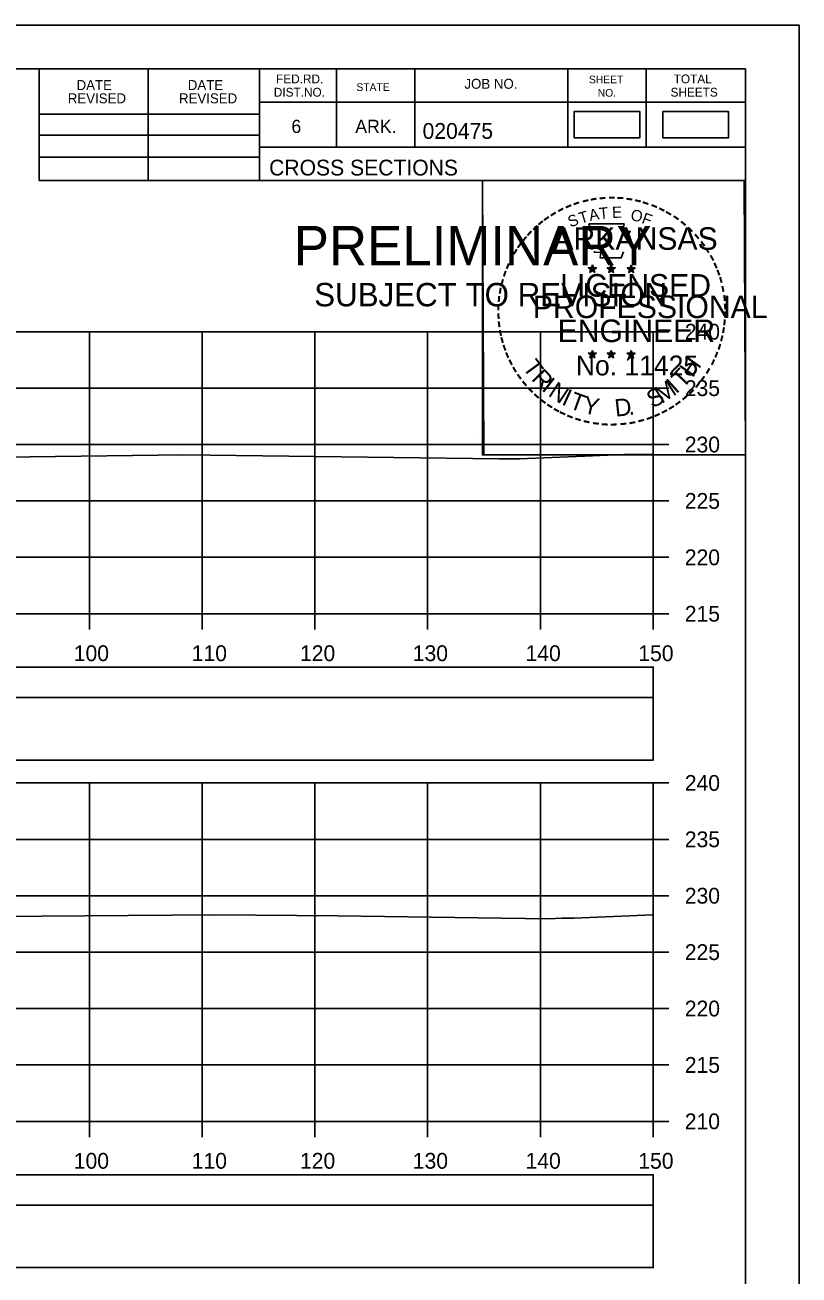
# Model space of a CAD drawing. Extents: x 1386544 to 1388153, y 379785 to 390999.
# Drawn here: x 1387454 to 1387522.6, y 387474.7 to 387585.5 of the extents above; entities that cross this region are included whole.
import ezdxf

# ---------------------------------------------------------------- set-up
doc = ezdxf.new("R2010")
doc.units = 0
for name, color, linetype in [('R_Axis', 7, 'Continuous'), ('R_Axis Annot', 7, 'Continuous'), ('R_Border', 7, 'Continuous'), ('R_Border PE', 7, 'Continuous'), ('R_Border Prem', 7, 'Continuous'), ('R_Exist Surface', 7, 'Continuous'), ('R_Grid', 7, 'Continuous'), ('R_No Plot', 7, 'Continuous'), ('S_SHOULDER', 7, 'Continuous')]:
    doc.layers.add(name, color=color, linetype=linetype)

msp = doc.modelspace()

# ---------------------------------------------------------------- linework, layer by layer
at = {"layer": 'R_Axis'}
for p, q in [((1387509.68, 387533.34), (1387509.68, 387558.34)), ((1387511.08, 387558.34), (1387509.68, 387558.34)), ((1387511.08, 387553.34), (1387509.68, 387553.34)), ((1387511.08, 387548.34), (1387509.68, 387548.34)), ((1387511.08, 387543.34), (1387509.68, 387543.34)), ((1387511.08, 387538.34), (1387509.68, 387538.34)), ((1387209.68, 387533.34), (1387509.68, 387533.34)), ((1387459.68, 387531.94), (1387459.68, 387533.34)), ((1387469.68, 387531.94), (1387469.68, 387533.34)), ((1387479.68, 387531.94), (1387479.68, 387533.34)), ((1387489.68, 387531.94), (1387489.68, 387533.34)), ((1387499.68, 387531.94), (1387499.68, 387533.34)), ((1387509.68, 387531.94), (1387509.68, 387533.34)), ((1387511.08, 387533.34), (1387509.68, 387533.34)), ((1387509.68, 387488.34), (1387509.68, 387518.34)), ((1387511.08, 387518.34), (1387509.68, 387518.34)), ((1387511.08, 387513.34), (1387509.68, 387513.34)), ((1387511.08, 387508.34), (1387509.68, 387508.34)), ((1387511.08, 387503.34), (1387509.68, 387503.34)), ((1387511.08, 387498.34), (1387509.68, 387498.34)), ((1387511.08, 387493.34), (1387509.68, 387493.34)), ((1387209.68, 387488.34), (1387509.68, 387488.34)), ((1387459.68, 387486.94), (1387459.68, 387488.34)), ((1387469.68, 387486.94), (1387469.68, 387488.34)), ((1387479.68, 387486.94), (1387479.68, 387488.34)), ((1387489.68, 387486.94), (1387489.68, 387488.34)), ((1387499.68, 387486.94), (1387499.68, 387488.34)), ((1387509.68, 387486.94), (1387509.68, 387488.34)), ((1387511.08, 387488.34), (1387509.68, 387488.34))]:
    msp.add_line(p, q, dxfattribs=at)
at = {"layer": 'R_Axis Annot'}
for points in [[(1387438.7, 387525.9), (1387509.68, 387525.9), (1387509.68, 387528.61), (1387438.7, 387528.61)], [(1387438.7, 387520.37), (1387509.68, 387520.37), (1387509.68, 387525.9), (1387438.7, 387525.9)], [(1387438.7, 387480.9), (1387509.68, 387480.9), (1387509.68, 387483.61), (1387438.7, 387483.61)], [(1387438.7, 387475.37), (1387509.68, 387475.37), (1387509.68, 387480.9), (1387438.7, 387480.9)]]:
    msp.add_lwpolyline(points, close=True, dxfattribs=at)
at = {"layer": 'R_Border'}
for p, q in [((1387201.68, 387581.64), (1387517.86, 387581.64)), ((1387455.22, 387571.76), (1387455.22, 387581.64)), ((1387464.9, 387571.76), (1387464.9, 387581.64)), ((1387474.76, 387581.64), (1387474.76, 387571.76)), ((1387481.6, 387581.64), (1387481.6, 387574.7)), ((1387488.54, 387581.64), (1387488.54, 387574.7)), ((1387502.12, 387581.64), (1387502.12, 387574.7)), ((1387509.06, 387581.64), (1387509.06, 387574.7)), ((1387517.86, 387376.18), (1387517.86, 387581.64)), ((1387517.86, 387578.7), (1387474.76, 387578.7)), ((1387517.86, 387578.72), (1387517.86, 387578.72)), ((1387455.22, 387577.62), (1387474.76, 387577.62)), ((1387455.22, 387575.76), (1387474.76, 387575.76)), ((1387517.86, 387574.7), (1387474.76, 387574.7)), ((1387477.72, 387574.7), (1387517.86, 387574.7)), ((1387455.22, 387573.82), (1387474.76, 387573.82)), ((1387517.86, 387571.76), (1387455.22, 387571.76))]:
    msp.add_line(p, q, dxfattribs=at)
at = {"layer": 'R_Border PE'}
for p, q in [((1387503.94, 387564.01), (1387504.29, 387563.9)), ((1387503.94, 387564.01), (1387504.19, 387563.97)), ((1387503.94, 387564.01), (1387504.18, 387563.89)), ((1387504.07, 387563.6), (1387504.29, 387563.9)), ((1387504.07, 387563.6), (1387504.2, 387563.85)), ((1387504.07, 387563.6), (1387504.29, 387563.82)), ((1387504.29, 387564.27), (1387504.25, 387564.01)), ((1387504.29, 387563.9), (1387504.29, 387564.27)), ((1387504.29, 387564.27), (1387504.34, 387564.02)), ((1387504.64, 387564.01), (1387504.29, 387563.9)), ((1387504.5, 387563.6), (1387504.29, 387563.9)), ((1387504.5, 387563.6), (1387504.29, 387563.82)), ((1387504.64, 387564.01), (1387504.35, 387563.96)), ((1387504.5, 387563.6), (1387504.37, 387563.9)), ((1387504.64, 387564.01), (1387504.43, 387563.91)), ((1387505.61, 387564.01), (1387505.96, 387563.9)), ((1387505.61, 387564.01), (1387505.86, 387563.97)), ((1387505.61, 387564.01), (1387505.85, 387563.89)), ((1387505.74, 387563.6), (1387505.96, 387563.9)), ((1387505.74, 387563.6), (1387505.87, 387563.85)), ((1387505.74, 387563.6), (1387505.96, 387563.82)), ((1387505.96, 387564.27), (1387505.92, 387564.01)), ((1387505.96, 387563.9), (1387505.96, 387564.27)), ((1387505.96, 387564.27), (1387506.01, 387564.02)), ((1387506.31, 387564.01), (1387505.96, 387563.9)), ((1387506.17, 387563.6), (1387505.96, 387563.9)), ((1387506.17, 387563.6), (1387505.96, 387563.82)), ((1387506.31, 387564.01), (1387506.02, 387563.96)), ((1387506.17, 387563.6), (1387506.04, 387563.9)), ((1387506.31, 387564.01), (1387506.1, 387563.91)), ((1387507.38, 387564), (1387507.72, 387563.89)), ((1387507.38, 387564), (1387507.63, 387563.96)), ((1387507.38, 387564), (1387507.61, 387563.88)), ((1387507.51, 387563.59), (1387507.72, 387563.89)), ((1387507.51, 387563.59), (1387507.63, 387563.84)), ((1387507.51, 387563.59), (1387507.72, 387563.81)), ((1387507.72, 387564.25), (1387507.68, 387564)), ((1387507.72, 387563.89), (1387507.72, 387564.25)), ((1387507.72, 387564.25), (1387507.77, 387564)), ((1387508.07, 387564), (1387507.72, 387563.89)), ((1387507.94, 387563.59), (1387507.72, 387563.89)), ((1387507.94, 387563.59), (1387507.72, 387563.81)), ((1387508.07, 387564), (1387507.79, 387563.95)), ((1387507.94, 387563.59), (1387507.8, 387563.88)), ((1387508.07, 387564), (1387507.87, 387563.9)), ((1387504.29, 387556.69), (1387504.25, 387556.44)), ((1387504.29, 387556.33), (1387504.29, 387556.69)), ((1387504.29, 387556.69), (1387504.34, 387556.44)), ((1387505.96, 387556.69), (1387505.91, 387556.44)), ((1387505.96, 387556.33), (1387505.96, 387556.69)), ((1387505.96, 387556.69), (1387506, 387556.44)), ((1387503.94, 387556.44), (1387504.29, 387556.33)), ((1387503.94, 387556.44), (1387504.19, 387556.39)), ((1387503.94, 387556.44), (1387504.17, 387556.32)), ((1387504.07, 387556.03), (1387504.29, 387556.33)), ((1387504.07, 387556.03), (1387504.2, 387556.28)), ((1387504.07, 387556.03), (1387504.28, 387556.25)), ((1387504.5, 387556.03), (1387504.28, 387556.25)), ((1387504.63, 387556.44), (1387504.29, 387556.33)), ((1387504.5, 387556.03), (1387504.29, 387556.33)), ((1387504.63, 387556.44), (1387504.35, 387556.39)), ((1387504.5, 387556.03), (1387504.36, 387556.32)), ((1387504.63, 387556.44), (1387504.43, 387556.34)), ((1387505.61, 387556.44), (1387505.96, 387556.33)), ((1387505.61, 387556.44), (1387505.86, 387556.39)), ((1387505.61, 387556.44), (1387505.84, 387556.32)), ((1387505.74, 387556.03), (1387505.96, 387556.33)), ((1387505.74, 387556.03), (1387505.87, 387556.28)), ((1387505.74, 387556.03), (1387505.95, 387556.25)), ((1387506.17, 387556.03), (1387505.95, 387556.25)), ((1387506.3, 387556.44), (1387505.96, 387556.33)), ((1387506.17, 387556.03), (1387505.96, 387556.33)), ((1387506.3, 387556.44), (1387506.02, 387556.39)), ((1387506.17, 387556.03), (1387506.03, 387556.32)), ((1387506.3, 387556.44), (1387506.1, 387556.34)), ((1387507.37, 387556.43), (1387507.72, 387556.32)), ((1387507.37, 387556.43), (1387507.63, 387556.38)), ((1387507.37, 387556.43), (1387507.61, 387556.31)), ((1387507.51, 387556.02), (1387507.72, 387556.32)), ((1387507.51, 387556.02), (1387507.63, 387556.27)), ((1387507.51, 387556.02), (1387507.72, 387556.24)), ((1387507.72, 387556.68), (1387507.68, 387556.43)), ((1387507.72, 387556.32), (1387507.72, 387556.68)), ((1387507.72, 387556.68), (1387507.77, 387556.43)), ((1387508.07, 387556.43), (1387507.72, 387556.32)), ((1387507.94, 387556.02), (1387507.72, 387556.32)), ((1387507.94, 387556.02), (1387507.72, 387556.24)), ((1387508.07, 387556.43), (1387507.78, 387556.38)), ((1387507.94, 387556.02), (1387507.8, 387556.31)), ((1387508.07, 387556.43), (1387507.87, 387556.33))]:
    msp.add_line(p, q, dxfattribs=at)
for points in [[(1387503.98, 387567.89), (1387504.25, 387567.06)], [(1387507.49, 387566.97), (1387507.64, 387567.25), (1387506.95, 387567.23), (1387507.1, 387567.89), (1387503.98, 387567.89)], [(1387504.47, 387565.47), (1387504.47, 387565.38), (1387505.04, 387565.36), (1387504.98, 387564.89), (1387506.85, 387564.89), (1387507.05, 387565.42)], [(1387504.29, 387564.27), (1387504.5, 387563.6), (1387503.94, 387564.01), (1387504.64, 387564.01), (1387504.07, 387563.6), (1387504.29, 387564.27)], [(1387505.96, 387564.27), (1387506.17, 387563.6), (1387505.61, 387564.01), (1387506.31, 387564.01), (1387505.74, 387563.6), (1387505.96, 387564.27)], [(1387507.72, 387564.25), (1387507.94, 387563.59), (1387507.38, 387564), (1387508.07, 387564), (1387507.51, 387563.59), (1387507.72, 387564.25)], [(1387504.29, 387556.69), (1387504.5, 387556.03), (1387503.94, 387556.44), (1387504.63, 387556.44), (1387504.07, 387556.03), (1387504.29, 387556.69)], [(1387505.96, 387556.69), (1387506.17, 387556.03), (1387505.61, 387556.44), (1387506.3, 387556.44), (1387505.74, 387556.03), (1387505.96, 387556.69)], [(1387507.72, 387556.68), (1387507.94, 387556.02), (1387507.37, 387556.43), (1387508.07, 387556.43), (1387507.51, 387556.02), (1387507.72, 387556.68)]]:
    msp.add_lwpolyline(points, dxfattribs=at)
for centre, radius in [((1387504.29, 387563.9), 0.172), ((1387504.29, 387563.9), 0.145), ((1387504.29, 387563.9), 0.116), ((1387504.29, 387563.9), 0.0991), ((1387504.29, 387563.9), 0.0747), ((1387504.29, 387563.9), 0.0495), ((1387504.29, 387563.9), 0.0296), ((1387505.96, 387563.9), 0.172), ((1387505.96, 387563.9), 0.145), ((1387505.96, 387563.9), 0.116), ((1387505.96, 387563.9), 0.0991), ((1387505.96, 387563.9), 0.0747), ((1387505.96, 387563.9), 0.0495), ((1387505.96, 387563.9), 0.0296), ((1387507.72, 387563.89), 0.172), ((1387507.72, 387563.89), 0.145), ((1387507.72, 387563.89), 0.116), ((1387507.72, 387563.89), 0.0991), ((1387507.72, 387563.89), 0.0747), ((1387507.72, 387563.89), 0.0495), ((1387507.72, 387563.89), 0.0296), ((1387504.29, 387556.33), 0.172), ((1387504.29, 387556.33), 0.145), ((1387504.29, 387556.33), 0.116), ((1387504.29, 387556.33), 0.0991), ((1387504.29, 387556.33), 0.0747), ((1387504.29, 387556.33), 0.0495), ((1387504.29, 387556.33), 0.0296), ((1387505.95, 387556.33), 0.172), ((1387505.95, 387556.33), 0.145), ((1387505.95, 387556.33), 0.116), ((1387505.95, 387556.33), 0.0991), ((1387505.95, 387556.33), 0.0747), ((1387505.95, 387556.33), 0.0495), ((1387505.95, 387556.33), 0.0296), ((1387507.72, 387556.32), 0.172), ((1387507.72, 387556.32), 0.145), ((1387507.72, 387556.32), 0.116), ((1387507.72, 387556.32), 0.0991), ((1387507.72, 387556.32), 0.0747), ((1387507.72, 387556.32), 0.0495), ((1387507.72, 387556.32), 0.0296)]:
    msp.add_circle(centre, radius, dxfattribs=at)
at = {"layer": 'R_Exist Surface'}
for points in [[(1387387.82, 387545.89), (1387400.64, 387546.21), (1387414.92, 387546.58), (1387424.33, 387546.8), (1387443, 387547.11), (1387468.05, 387547.43), (1387495.98, 387547.08), (1387497.81, 387547.06), (1387503.59, 387547.3), (1387507.08, 387547.45), (1387509.68, 387547.47)], [(1387395.42, 387505.42), (1387401.14, 387505.56), (1387429.42, 387506.32), (1387443.89, 387506.43), (1387470.8, 387506.66), (1387481.69, 387506.55), (1387500.39, 387506.28), (1387501.61, 387506.36), (1387502.64, 387506.35), (1387509.68, 387506.65)]]:
    msp.add_lwpolyline(points, dxfattribs=at)
at = {"layer": 'R_Grid'}
for p, q in [((1387209.68, 387558.34), (1387509.68, 387558.34)), ((1387459.68, 387533.34), (1387459.68, 387558.34)), ((1387469.68, 387533.34), (1387469.68, 387558.34)), ((1387479.68, 387533.34), (1387479.68, 387558.34)), ((1387489.68, 387533.34), (1387489.68, 387558.34)), ((1387499.68, 387533.34), (1387499.68, 387558.34)), ((1387509.68, 387533.34), (1387509.68, 387558.34)), ((1387209.68, 387553.34), (1387509.68, 387553.34)), ((1387209.68, 387548.34), (1387509.68, 387548.34)), ((1387209.68, 387543.34), (1387509.68, 387543.34)), ((1387209.68, 387538.34), (1387509.68, 387538.34)), ((1387209.68, 387533.34), (1387509.68, 387533.34)), ((1387209.68, 387518.34), (1387509.68, 387518.34)), ((1387459.68, 387488.34), (1387459.68, 387518.34)), ((1387469.68, 387488.34), (1387469.68, 387518.34)), ((1387479.68, 387488.34), (1387479.68, 387518.34)), ((1387489.68, 387488.34), (1387489.68, 387518.34)), ((1387499.68, 387488.34), (1387499.68, 387518.34)), ((1387509.68, 387488.34), (1387509.68, 387518.34)), ((1387209.68, 387513.34), (1387509.68, 387513.34)), ((1387209.68, 387508.34), (1387509.68, 387508.34)), ((1387209.68, 387503.34), (1387509.68, 387503.34)), ((1387209.68, 387498.34), (1387509.68, 387498.34)), ((1387209.68, 387493.34), (1387509.68, 387493.34)), ((1387209.68, 387488.34), (1387509.68, 387488.34))]:
    msp.add_line(p, q, dxfattribs=at)
at = {"layer": 'R_No Plot'}
for p, q in [((1387189.28, 387585.53), (1387522.61, 387585.53)), ((1387493.89, 387549.3), (1387493.89, 387549.3))]:
    msp.add_line(p, q, dxfattribs=at)
for points in [[(1387189.27, 387585.53), (1387522.61, 387585.53), (1387522.61, 387372.19), (1387189.27, 387372.19)], [(1387435.6, 387581.64), (1387455.22, 387581.64), (1387455.22, 387571.76), (1387471.33, 387571.76), (1387494.53, 387571.76), (1387494.53, 387547.42), (1387517.86, 387547.42), (1387517.86, 387376.18), (1387201.68, 387376.18), (1387201.68, 387581.64)], [(1387494.53, 387571.76), (1387517.74, 387571.76), (1387517.86, 387547.42), (1387494.65, 387547.42)]]:
    msp.add_lwpolyline(points, close=True, dxfattribs=at)
at = {"layer": 'S_SHOULDER'}
for points in [[(1387502.67, 387575.54), (1387508.5, 387575.54), (1387508.5, 387577.85), (1387502.67, 387577.85)], [(1387510.54, 387575.54), (1387516.37, 387575.54), (1387516.37, 387577.85), (1387510.54, 387577.85)]]:
    msp.add_lwpolyline(points, close=True, dxfattribs=at)

# ---------------------------------------------------------------- texts
at = {"layer": 'R_Axis Annot'}
for s, p in [('240', (1387512.48, 387557.64)), ('235', (1387512.48, 387552.64)), ('230', (1387512.48, 387547.64)), ('225', (1387512.48, 387542.64)), ('220', (1387512.48, 387537.64)), ('215', (1387512.48, 387532.64)), ('100', (1387458.3, 387529.14)), ('110', (1387468.76, 387529.14)), ('120', (1387478.36, 387529.14)), ('130', (1387488.36, 387529.14)), ('140', (1387498.36, 387529.14)), ('150', (1387508.36, 387529.14)), ('240', (1387512.48, 387517.64)), ('235', (1387512.48, 387512.64)), ('230', (1387512.48, 387507.64)), ('225', (1387512.48, 387502.64)), ('220', (1387512.48, 387497.64)), ('215', (1387512.48, 387492.64)), ('210', (1387512.48, 387487.64)), ('100', (1387458.3, 387484.14)), ('110', (1387468.76, 387484.14)), ('120', (1387478.36, 387484.14)), ('130', (1387488.36, 387484.14)), ('140', (1387498.36, 387484.14)), ('150', (1387508.36, 387484.14))]:
    msp.add_text(s, height=1.4, dxfattribs=at).set_placement(p)
at = {"layer": 'R_Border'}
for s, height, p in [('FED.RD.', 0.782, (1387476.24, 387580.36)), ('TOTAL', 0.782, (1387511.5, 387580.36)), ('DATE', 0.879, (1387458.55, 387579.77)), ('DATE', 0.879, (1387468.41, 387579.77)), ('DIST.NO.', 0.782, (1387476.04, 387579.18)), ('STATE', 0.684, (1387483.36, 387579.68)), ('JOB NO.', 0.879, (1387492.94, 387579.88)), ('SHEET', 0.684, (1387503.98, 387580.36)), ('SHEETS', 0.782, (1387511.22, 387579.18)), ('REVISED', 0.879, (1387457.77, 387578.59)), ('REVISED', 0.879, (1387467.63, 387578.59)), ('NO.', 0.684, (1387504.76, 387579.18)), ('6', 1.17, (1387477.6, 387575.96)), ('ARK.', 1.172, (1387483.26, 387575.96)), ('020475', 1.4, (1387489.23, 387575.44)), ('CROSS SECTIONS', 1.4, (1387475.62, 387572.19))]:
    msp.add_text(s, height=height, rotation=360, dxfattribs=at).set_placement(p)
at = {"layer": 'R_Border PE'}
for s, height, rotation, p in [('-', 1.6, 13.6301, (1387503.48, 387569.26)), ('-', 1.6, 10.2193, (1387504.16, 387569.42)), ('-', 1.6, 5.8968, (1387504.89, 387569.53)), ('-', 1.6, 0.1862, (1387505.66, 387569.6)), ('-', 1.6, 357.743, (1387506.38, 387569.59)), ('-', 1.6, 352.1617, (1387507.13, 387569.53)), ('-', 1.6, 347.2049, (1387507.84, 387569.42)), ('-', 1.6, 34.0636, (1387500.87, 387568.06)), ('-', 1.6, 28.7918, (1387501.46, 387568.43)), ('-', 1.6, 24.3072, (1387502.1, 387568.75)), ('-', 1.6, 19.1761, (1387502.73, 387569.02)), ('T', 1, 16.4036, (1387503.25, 387567.9)), ('A', 1, 11.2132, (1387504.08, 387568.15)), ('T', 1, 6.0228, (1387504.93, 387568.32)), ('E', 1, 0.8323, (1387506.03, 387568.43)), ('O', 1, 350.4515, (1387507.63, 387568.22)), ('F', 1, 340.0707, (1387508.59, 387567.99)), ('-', 1.6, 342.3362, (1387508.48, 387569.26)), ('-', 1.6, 337.8551, (1387509.21, 387569.04)), ('-', 1.6, 334.1211, (1387509.85, 387568.77)), ('-', 1.6, 329.6409, (1387510.42, 387568.49)), ('-', 1.6, 42.9622, (1387499.38, 387566.87)), ('-', 1.6, 38.9507, (1387499.81, 387567.29)), ('-', 1.6, 36.2317, (1387500.29, 387567.67)), ('S', 1, 21.594, (1387502.34, 387567.57)), ('-', 1.6, 325.8627, (1387511.07, 387568.13)), ('-', 1.6, 320.5297, (1387511.68, 387567.7)), ('-', 1.6, 50.6142, (1387498.53, 387565.91)), ('-', 1.6, 48.423, (1387498.93, 387566.39)), ('ARKANSAS', 2, 360, (1387500.83, 387565.6)), ('-', 1.6, 315.5786, (1387512.28, 387567.21)), ('-', 1.6, 309.8797, (1387512.85, 387566.66)), ('-', 1.6, 58.0706, (1387497.79, 387564.81)), ('-', 1.6, 54.2325, (1387498.11, 387565.34)), ('-', 1.6, 306.6522, (1387513.37, 387566.06)), ('-', 1.4, 303.6753, (1387513.86, 387565.49)), ('-', 1.6, 62.8713, (1387497.48, 387564.2)), ('-', 1.6, 299.6684, (1387514.18, 387564.89)), ('-', 1.6, 294.6628, (1387514.5, 387564.27)), ('-', 1.6, 72.3945, (1387497, 387562.96)), ('-', 1.6, 67.7743, (1387497.22, 387563.59)), ('LICENSED', 2, 360, (1387501.43, 387561.45)), ('DWB', 0.01, 360, (1387504.28, 387563.9)), ('DWB', 0.01, 360, (1387505.95, 387563.9)), ('DWB', 0.01, 360, (1387507.71, 387563.88)), ('-', 1.6, 290.5728, (1387514.76, 387563.7)), ('-', 1.6, 81.2013, (1387496.67, 387561.53)), ('-', 1.6, 75.461, (1387496.8, 387562.24)), ('-', 1.6, 285.1233, (1387514.99, 387563.12)), ('-', 1.6, 280.5493, (1387515.19, 387562.37)), ('-', 1.6, 85.1863, (1387496.59, 387560.84)), ('PROFESSIONAL', 2, 360, (1387499.01, 387559.55)), ('-', 1.6, 276.5962, (1387515.35, 387561.61)), ('-', 1.6, 89.0622, (1387496.57, 387560.14)), ('-', 1.6, 274.3301, (1387515.41, 387560.88)), ('-', 1.6, 269.9407, (1387515.45, 387560.25)), ('-', 1.6, 94.1959, (1387496.6, 387559.41)), ('-', 1.6, 98.9479, (1387496.68, 387558.75)), ('ENGINEER', 2, 360, (1387501.2, 387557.42)), ('-', 1.6, 263.5172, (1387515.43, 387559.59)), ('-', 1.6, 101.7149, (1387496.81, 387558.01)), ('-', 1.6, 105.4578, (1387496.97, 387557.42)), ('-', 1.6, 255.7626, (1387515.25, 387558.25)), ('-', 1.6, 260.9953, (1387515.36, 387558.93)), ('-', 1.6, 109.0874, (1387497.19, 387556.79)), ('-', 1.6, 252.8681, (1387515.07, 387557.53)), ('-', 1.6, 114.0643, (1387497.44, 387556.19)), ('-', 1.6, 115.7289, (1387497.75, 387555.57)), ('T', 1.54, 306.0406, (1387498.05, 387555.17)), ('No. 11425', 1.757, 360, (1387502.82, 387554.47)), ('DWB', 0.01, 360, (1387504.27, 387556.32)), ('DWB', 0.01, 360, (1387505.94, 387556.32)), ('DWB', 0.01, 360, (1387507.71, 387556.31)), ('H', 1.54, 54.6088, (1387513.17, 387554.2)), ('-', 1.6, 244.6197, (1387514.58, 387556.23)), ('-', 1.6, 247.8887, (1387514.84, 387556.86)), ('-', 1.6, 120.4471, (1387498.1, 387554.99)), ('-', 1.6, 125.8934, (1387498.51, 387554.43)), ('R', 1.54, 314.005, (1387498.81, 387554.12)), ('T', 1.54, 46.6444, (1387512.28, 387553.26)), ('-', 1.6, 239.0712, (1387514.19, 387555.48)), ('-', 1.6, 130.7181, (1387498.97, 387553.88)), ('-', 1.6, 134.2238, (1387499.49, 387553.33)), ('I', 1.54, 321.9694, (1387499.71, 387553.19)), ('N', 1.54, 326.5002, (1387500.28, 387552.71)), ('M', 1.54, 32.6563, (1387510.43, 387551.93)), ('I', 1.54, 42.1136, (1387511.71, 387552.78)), ('-', 1.6, 231.2538, (1387513.35, 387554.26)), ('-', 1.6, 233.8452, (1387513.78, 387554.83)), ('-', 1.6, 138.9338, (1387500.01, 387552.87)), ('-', 1.6, 144.6463, (1387500.57, 387552.46)), ('I', 1.54, 335.3603, (1387501.48, 387551.93)), ('T', 1.54, 339.8912, (1387502.14, 387551.6)), ('Y', 1.54, 347.8556, (1387503.36, 387551.16)), ('D', 1.54, 6.3969, (1387506.35, 387550.8)), ('S', 1.54, 26.9312, (1387509.59, 387551.53)), ('-', 1.6, 221.0851, (1387512.35, 387553.19)), ('-', 1.6, 225.7653, (1387512.88, 387553.7)), ('-', 1.6, 148.0898, (1387501.13, 387552.09)), ('-', 1.6, 151.5704, (1387501.71, 387551.76)), ('-', 1.6, 154.6002, (1387502.23, 387551.52)), ('.', 1.54, 13.7642, (1387507.54, 387550.92)), ('-', 1.6, 207.3568, (1387510.71, 387551.98)), ('-', 1.6, 212.2491, (1387511.27, 387552.33)), ('-', 1.6, 215.7363, (1387511.8, 387552.72)), ('-', 1.6, 158.5612, (1387502.85, 387551.26)), ('-', 1.6, 162.7983, (1387503.54, 387551.05)), ('-', 1.6, 167.5555, (1387504.25, 387550.89)), ('-', 1.6, 173.1155, (1387505.03, 387550.78)), ('-', 1.6, 176.5183, (1387505.77, 387550.72)), ('-', 1.6, 181.5918, (1387506.52, 387550.74)), ('-', 1.6, 185.8167, (1387507.33, 387550.82)), ('-', 1.6, 191.2858, (1387508.06, 387550.95)), ('-', 1.6, 195.4743, (1387508.79, 387551.15)), ('-', 1.6, 200.7184, (1387509.47, 387551.39)), ('-', 1.6, 204.2516, (1387510.09, 387551.66))]:
    msp.add_text(s, height=height, rotation=rotation, dxfattribs=at).set_placement(p)
at = {"layer": 'R_Border Prem'}
for s, height, p in [('PRELIMINARY', 3.5, (1387477.81, 387564.22)), ('DWB', 0.01, (1387478.55, 387566.07)), ('SUBJECT TO REVISION', 2.0751, (1387479.62, 387560.59))]:
    msp.add_text(s, height=height, rotation=360, dxfattribs=at).set_placement(p)

doc.saveas('drawing.dxf')
